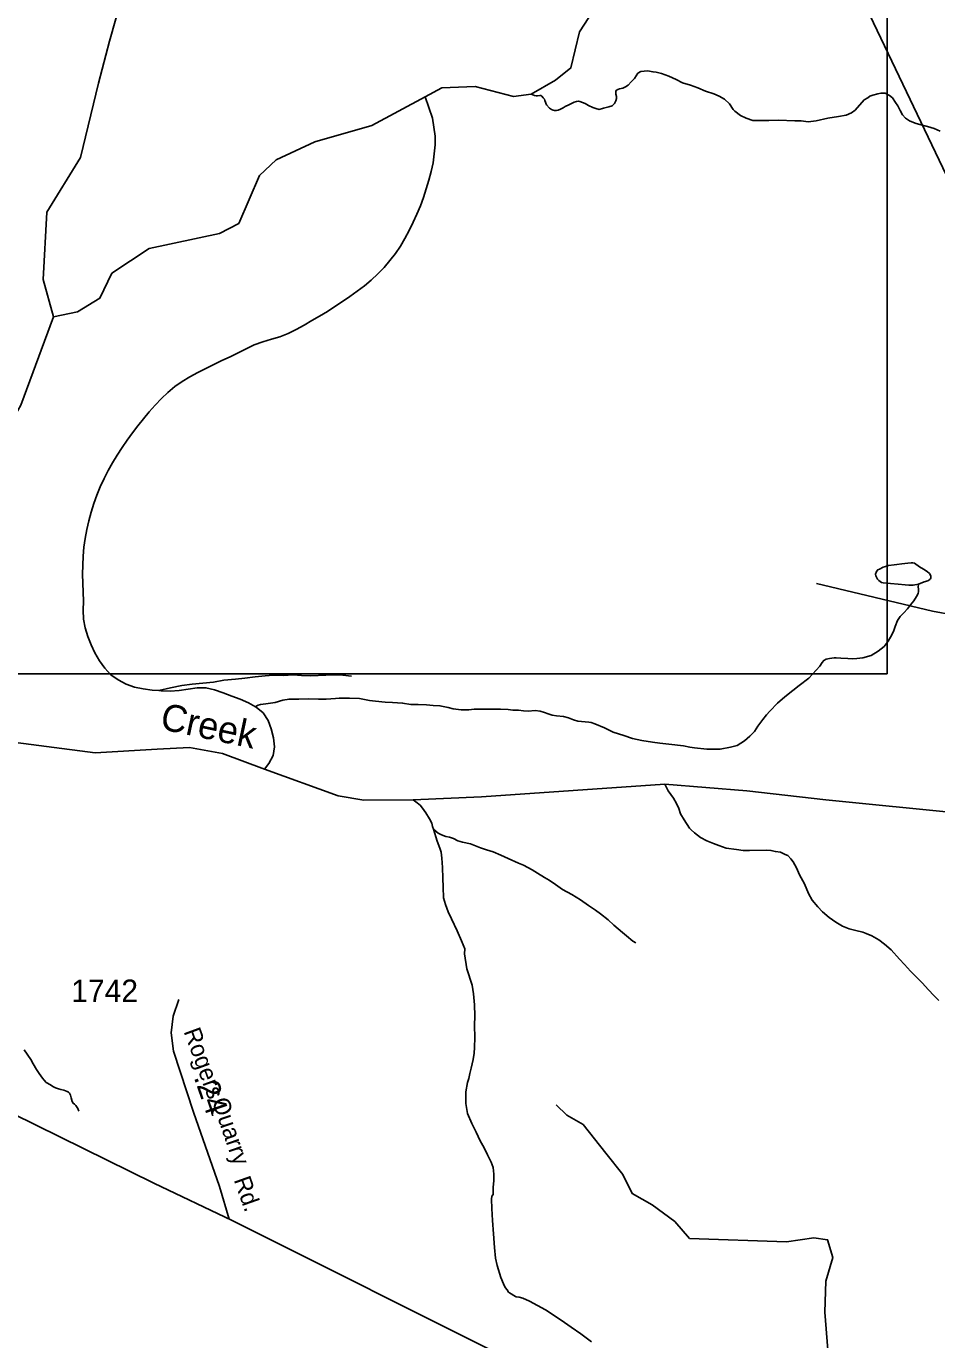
# Model space of a CAD drawing. Extents: x 2056842 to 2160602, y 826753 to 1016856.
# Drawn here: x 2099244 to 2104312, y 842142 to 849458 of the extents above; entities that cross this region are included whole.
import ezdxf

# ---------------------------------------------------------------- set-up
doc = ezdxf.new("R2010")
doc.units = 0
for name, color, linetype in [('Exist Boundary Political CountyLine', 7, 'Continuous'), ('Exist Hydrographic Creek Single Shore', 7, 'Continuous'), ('Exist Hydrographic Creek Single Shore Label', 7, 'Continuous'), ('Exist Hydrographic Misc Water Feature', 7, 'Continuous'), ('Exist Road Non-System Type 51', 7, 'Continuous'), ('Exist Road Secondary Mileage Hundredths English Label', 7, 'Continuous'), ('Exist Road Secondary Type 20 Attributed', 7, 'Continuous'), ('Exist Road Secondary Type 51 Attributed', 7, 'Continuous'), ('Exist Road Secondary Type 51 Label', 7, 'Continuous'), ('Exist Road Secondary Type 51 Number Label', 7, 'Continuous'), ('Exist Utilities Electrical Transmission Line', 7, 'Continuous'), ('Map Preparation Inset Cut Line', 7, 'Continuous')]:
    doc.layers.add(name, color=color, linetype=linetype)

msp = doc.modelspace()

# ---------------------------------------------------------------- linework, layer by layer
at = {"layer": 'Exist Boundary Political CountyLine'}
msp.add_lwpolyline([(2087202.4, 846841.6), (2088278.5, 846703.3), (2089060.9, 846620.9), (2089592.9, 846564), (2090401.1, 846475.5), (2091507.2, 846371.9), (2092417.4, 846283.6), (2093037.6, 846221), (2093614.4, 846162.7), (2094823.1, 845562.6), (2096040.2, 844956.3), (2096290.8, 844827.9), (2097736.3, 844110.3), (2098905.5, 843530.6), (2099954.7, 843014.5), (2100389.5, 842806.4), (2101933, 842032.5), (2102162, 841868.8), (2110170.3, 837920.8)], dxfattribs=at)
at = {"layer": 'Exist Hydrographic Creek Single Shore'}
for points in [[(2099396, 847840.1), (2099337.2, 848048), (2099358.4, 848423.4), (2099545.8, 848727.5), (2099647, 849140.5), (2099707.8, 849374.9), (2099781.3, 849638.4), (2099898, 849860.7), (2099939.8, 849955.3), (2099959.5, 850082), (2099939, 850174.8), (2099863.1, 850258.4), (2099830.1, 850367.4), (2099837.1, 850593.6), (2099895.1, 850809), (2099881.7, 851091.5), (2099843.7, 851552.7), (2099906, 852492)], [(2099396, 847840.1), (2099529.1, 847866.8), (2099654.2, 847943), (2099720, 848082.7), (2099928.1, 848219.5), (2100319.1, 848303.4), (2100428, 848360.2), (2100543.1, 848626.8), (2100635.1, 848713.6), (2100851.1, 848814.1), (2101167, 848906), (2101465.1, 849064.8), (2101558.1, 849114.5), (2101743.8, 849122.2), (2101956.5, 849066.4), (2102054.3, 849080.3), (2102191.1, 849157.2), (2102275.6, 849226.1), (2102324.1, 849426.9), (2102399, 849543.4)], [(2097909.2, 846410.6), (2098509.2, 846431), (2098600, 846488.2), (2098624, 846815.8), (2098765.1, 846947.4), (2099023, 847073.4), (2099131.1, 847199.2), (2099214.1, 847348.3), (2099396, 847840.1)], [(2099083.2, 845481), (2099628.1, 845410.6), (2099973.3, 845430.4), (2100153.1, 845440.5), (2100335.5, 845407.6), (2100569.3, 845320.5), (2100979.7, 845171.9), (2101124, 845146.6), (2101398.4, 845148.6), (2101779.1, 845166.2), (2102798, 845237.2), (2103255.2, 845199.8), (2103695.9, 845149.1), (2104458.1, 845073.1)]]:
    msp.add_lwpolyline(points, dxfattribs=at)
at = {"layer": 'Exist Hydrographic Misc Water Feature'}
for points in [[(2103158.1, 849025.4), (2103131.9, 849051.3), (2103102.1, 849069.2), (2103072.4, 849081.5), (2103026.1, 849097), (2102982.4, 849115), (2102941.6, 849130.9), (2102897.7, 849142.8), (2102862, 849160.8), (2102822, 849180.7), (2102779.6, 849194.4), (2102749.9, 849202.1), (2102733.7, 849204.2), (2102702.1, 849210.2), (2102665.6, 849206), (2102647.7, 849196.1), (2102629.9, 849168), (2102611.6, 849148), (2102593.8, 849130), (2102580.3, 849119.9), (2102564.1, 849113.9), (2102545.8, 849109.7), (2102538, 849105.6), (2102530, 849101.6), (2102526.1, 849095.7), (2102525.9, 849079.5), (2102529.8, 849067.5), (2102530.4, 849055.6), (2102526.3, 849043.7), (2102518.1, 849027.5), (2102506.5, 849015.5), (2102486.4, 849009.6), (2102458.1, 849001.3), (2102434.1, 848995.2), (2102414.4, 848999.4), (2102398.4, 849005), (2102374.6, 849017.2), (2102354.5, 849027.1), (2102326.2, 849039.1), (2102316.4, 849041), (2102306.3, 849038.9), (2102294.6, 849035), (2102282.3, 849030.7), (2102264.3, 849020.9), (2102244.2, 849011), (2102232.1, 849004.7), (2102218.6, 848996.6), (2102204.8, 848990.6), (2102194.6, 848988.5), (2102184.5, 848988.8), (2102176.7, 848990.4), (2102168.5, 848994.5), (2102156.6, 849002.3), (2102140.4, 849020.6), (2102130.4, 849044.4), (2102128.3, 849052.4), (2102122.4, 849060.2), (2102114.4, 849068.3), (2102108.5, 849072.5), (2102102.3, 849072.2), (2102090.6, 849070.3), (2102084.3, 849070.1), (2102074.2, 849072), (2102054.3, 849080.3)], [(2104332.4, 848873.1), (2104298.6, 848889.2), (2104260.3, 848899), (2104210.2, 848912.7), (2104192.2, 848918.7), (2104160.6, 848930.8), (2104138.3, 848946.7), (2104122.1, 848964.6), (2104108.1, 848988.6), (2104096, 849014.4), (2104082.3, 849034.4), (2104065.7, 849060.4), (2104049.9, 849072.5), (2104025.9, 849086.3), (2104002.1, 849086.3), (2103984.1, 849082.1), (2103956, 849074.2), (2103940, 849068.1), (2103928.1, 849060.1), (2103908.2, 849047.7), (2103858, 848991.6), (2103838.3, 848975.6), (2103808.3, 848963.5), (2103766.1, 848955.7), (2103706.2, 848945.3), (2103640.6, 848931.3), (2103596.1, 848925), (2103558.4, 848930.7), (2103522.3, 848930.9), (2103432.5, 848934.4), (2103378.5, 848932.4), (2103330.6, 848932.4), (2103288.7, 848933.9), (2103252.4, 848945.8), (2103220.2, 848961.7), (2103188.1, 848985.6), (2103178.4, 848993.6), (2103158.1, 849025.4)], [(2101465.1, 849064.8), (2101505, 848945.7), (2101513.4, 848896.5), (2101519.5, 848846.5), (2101520.2, 848796.9), (2101515.6, 848746.8), (2101508.7, 848697.2), (2101498.8, 848648.3), (2101485.3, 848600.1), (2101469.3, 848552.6), (2101454.5, 848505), (2101438.1, 848457.5), (2101418.7, 848411.8), (2101397.5, 848366.3), (2101375.6, 848321), (2101352, 848276.6), (2101327, 848233.4), (2101299.3, 848192.1), (2101268.4, 848152.6), (2101235.7, 848114.5), (2101200.9, 848078.4), (2101164.6, 848044.2), (2101126, 848012.2), (2101086.1, 847981.8), (2101045.3, 847953.1), (2101004, 847924.8), (2100962.4, 847896.7), (2100920.2, 847870.2), (2100877.1, 847844.2), (2100833.8, 847819.2), (2100790.6, 847794), (2100746.9, 847769.4), (2100702.4, 847747), (2100656.1, 847728.4), (2100608.3, 847714.6), (2100560.1, 847700.8), (2100513.1, 847682.7), (2100468, 847661.6), (2100423.5, 847639.1), (2100378.6, 847617.1), (2100332.9, 847595.6), (2100287.8, 847574.4), (2100242.9, 847552), (2100198.6, 847529.1), (2100154.3, 847505.4), (2100111, 847479.9), (2100070.6, 847451.6), (2100032.9, 847418.7), (2099996.4, 847384.1), (2099962, 847347.9), (2099928.1, 847310.8), (2099896.3, 847272.3), (2099865.4, 847232.7), (2099835.9, 847192.6), (2099806.5, 847152), (2099778, 847110.9), (2099750.4, 847069.2), (2099724.5, 847026.4), (2099699.7, 846982.7), (2099676.9, 846938.3), (2099655.8, 846892.8), (2099637.2, 846846.5), (2099620.3, 846799.6), (2099605.2, 846751.6), (2099591.6, 846703.3), (2099580.6, 846654.7), (2099571.5, 846605.7), (2099565.4, 846555.9), (2099561.3, 846505.9), (2099558, 846456), (2099557.4, 846406.2), (2099559.2, 846356), (2099561.1, 846306.2), (2099562.1, 846256.2), (2099560.5, 846205.7), (2099561.9, 846155.6), (2099571.3, 846107.1), (2099586.7, 846059.3), (2099605.4, 846012.7), (2099626.3, 845967.3), (2099651.3, 845923.8), (2099680.6, 845882.8), (2099713.9, 845845.3), (2099755.1, 845817.1), (2099799.6, 845793), (2099846.9, 845776.5), (2099895.3, 845766.7), (2099945.4, 845760.3), (2099982.7, 845757.9)], [(2104210.4, 846351.2), (2104242.6, 846363.4), (2104262.3, 846369.3), (2104274.4, 846375.6), (2104277.9, 846379.5), (2104280.4, 846385.6), (2104280.2, 846395.4), (2104278.1, 846401.4), (2104272.4, 846409.6), (2104259.9, 846421.6), (2104238.1, 846433.4), (2104216.2, 846447.3), (2104188.1, 846467), (2104177.8, 846469.4), (2104169.6, 846469.4), (2104152, 846467.2), (2104134.2, 846465), (2104118, 846463), (2104090.1, 846460.7), (2104076.1, 846458.8), (2104043.9, 846454.7), (2104028.1, 846448.6), (2104013.8, 846444.7), (2103993.9, 846434.7), (2103983.9, 846430.5), (2103976.3, 846420.3), (2103972.2, 846406.4), (2103974, 846396.4), (2103976.5, 846388.7), (2103982.4, 846378.5), (2103990.4, 846370.7), (2104004.6, 846360.5), (2104014.4, 846358.6), (2104054.6, 846354.9), (2104098.1, 846351.2), (2104136.6, 846347), (2104156.3, 846345.2), (2104180.5, 846345.2), (2104210.4, 846351.2)], [(2104210.4, 846351.2), (2104208.6, 846335.2), (2104210.4, 846323.2), (2104210.6, 846309.4), (2104208.4, 846299.2), (2104200.4, 846281.3), (2104184.6, 846257.3), (2104166.4, 846235.3), (2104149.1, 846213.2), (2104128.8, 846191.1), (2104108.9, 846171), (2104094.6, 846148.9), (2104080.8, 846114.8), (2104073.1, 846092.9), (2104063, 846068.8), (2104041.3, 846032.7), (2104019.3, 846002.8), (2103985.7, 845976.7), (2103947.6, 845952.4), (2103901.8, 845940.3), (2103867.6, 845936.2), (2103845.7, 845934.2), (2103817.4, 845936), (2103779.4, 845938.1), (2103753.4, 845940.1), (2103741.5, 845939.8), (2103715.9, 845935.6), (2103697.8, 845931.9), (2103683.9, 845925.8), (2103673.8, 845913.6), (2103661.9, 845893.5), (2103641.8, 845871.7), (2103600, 845827.4), (2103546.3, 845785.2), (2103510.6, 845757.3), (2103466.1, 845723.1), (2103426.5, 845686.9), (2103382.6, 845642.8), (2103364.6, 845622.8), (2103344.9, 845596.6), (2103316.8, 845558.7), (2103297.3, 845530.4), (2103272.9, 845504.4), (2103243.2, 845478.5), (2103201.4, 845452.4), (2103163.6, 845442.3), (2103107.1, 845432.2), (2103033.4, 845431.6), (2102963.3, 845439.4), (2102937.3, 845443.3), (2102903.4, 845449.3), (2102821.4, 845459.3), (2102771.4, 845464.8), (2102729.3, 845470.8), (2102671.3, 845478.7), (2102619.6, 845490.6), (2102571, 845508.1), (2102511.2, 845526.1), (2102463.4, 845550), (2102409.3, 845571.6), (2102389.4, 845579.9), (2102375.2, 845581.6), (2102314.9, 845587.5), (2102291.2, 845595.6), (2102262.7, 845605.6), (2102234.6, 845613.1), (2102195, 845617.1), (2102171, 845621.1), (2102148.8, 845628.9), (2102129, 845634.7), (2102105, 845642.9), (2102077.1, 845646.7), (2102038.9, 845642.7), (2102012.9, 845644.6), (2101984.8, 845648.5), (2101952.8, 845648.5), (2101926.8, 845652.4), (2101884.9, 845654.3), (2101842.9, 845654.2), (2101779.1, 845653.7), (2101736.9, 845653.6), (2101707, 845649.6), (2101664.9, 845649.5), (2101620.8, 845655.3), (2101592.7, 845663.2), (2101546.8, 845673), (2101508.9, 845674.8), (2101472.6, 845679), (2101424.8, 845680.6), (2101385, 845680.6), (2101339.1, 845688.3), (2101282.9, 845690.4), (2101242.7, 845694), (2101189, 845698.1), (2101154.8, 845702), (2101099, 845713.7), (2101042.8, 845715.4), (2101004.9, 845715.4), (2100985, 845715.2), (2100965.1, 845713.3)], [(2101054.1, 845837.4), (2101006.3, 845843.4), (2100962.4, 845845.2), (2100912.2, 845843.1), (2100828.5, 845840.7), (2100776.6, 845842.5), (2100730.7, 845844.6), (2100676.8, 845842.3), (2100618.3, 845844.1), (2100574.7, 845839.8), (2100518.5, 845833.7), (2100460.4, 845827.5), (2100408.6, 845821.6), (2100344.6, 845815.4), (2100286.4, 845805.2), (2100226.7, 845798.8), (2100167, 845792.9), (2100110.6, 845786.4), (2100046.9, 845772.5), (2099982.7, 845757.9)], [(2099982.7, 845757.9), (2099995.8, 845756.7), (2100045.6, 845755.3), (2100095.7, 845757.8), (2100145.5, 845765.7), (2100195.1, 845772.8), (2100244.5, 845773), (2100292.7, 845762), (2100340.5, 845744.7), (2100387.7, 845727), (2100435, 845710), (2100481, 845690.1), (2100520.5, 845667.1)], [(2100965.1, 845713.3), (2100912.8, 845709.1), (2100870.8, 845709), (2100814.6, 845711), (2100761.1, 845710.6), (2100707.1, 845710.7), (2100672.9, 845704.5), (2100628.8, 845692.1), (2100577.3, 845684.1), (2100547.2, 845680.1), (2100535.1, 845675.9), (2100523, 845670), (2100520.5, 845667.1)], [(2100520.5, 845667.1), (2100524.2, 845664.5), (2100563.6, 845632.9), (2100590.9, 845591.9), (2100607.9, 845544.3), (2100619.8, 845495), (2100625.7, 845443.8), (2100618.5, 845395.8), (2100594.6, 845351.6), (2100569.3, 845320.5)], [(2103443.1, 844857.1), (2103414.8, 844860.9), (2103389, 844866.9), (2103363, 844868.8), (2103269.3, 844866.8), (2103235.2, 844866.3), (2103197.1, 844872.5), (2103140.9, 844880.1), (2103099.1, 844894.2), (2103069.1, 844906), (2103032.8, 844920), (2102996.9, 844939.7), (2102963.1, 844965.5), (2102945.1, 844981.6), (2102936.9, 844991.4), (2102906.7, 845037.4), (2102886.8, 845071.2), (2102876.6, 845101.1), (2102864.3, 845129.4), (2102846.6, 845159.2), (2102832.1, 845179.3), (2102817.9, 845199.3), (2102802.1, 845228.9), (2102798, 845237.2)], [(2101511.3, 844985), (2101504.6, 845001), (2101500.9, 845019.1), (2101488.6, 845042.9), (2101468.9, 845077.1), (2101450.6, 845102.9), (2101436.7, 845118.9), (2101412.9, 845138.7), (2101398.4, 845148.6)], [(2102636.7, 844352.8), (2102620.9, 844362.5), (2102584.8, 844390.7), (2102562.6, 844410.7), (2102514.9, 844450.4), (2102482.5, 844480), (2102440.4, 844514), (2102412.3, 844534.1), (2102374.2, 844559.8), (2102330.1, 844591.5), (2102280.3, 844621.4), (2102229.6, 844649.4), (2102189.7, 844677.4), (2102155.8, 844701.1), (2102129.6, 844716.9), (2102089.4, 844740.8), (2102059.6, 844758.7), (2102011.7, 844784.6), (2101983.6, 844796.6), (2101927.4, 844822.2), (2101885.4, 844840.3), (2101843.3, 844860.1), (2101805.4, 844869.9), (2101773.4, 844882), (2101745.3, 844892), (2101717.4, 844903.5), (2101673.1, 844913.4), (2101646.9, 844921.5), (2101623.1, 844933.6), (2101600.9, 844941.4), (2101579, 844945.2), (2101554.8, 844953.3), (2101537, 844963.3), (2101525.1, 844973.2), (2101511.3, 844985)], [(2102389.8, 842130.2), (2102331.5, 842173.9), (2102277.6, 842211.7), (2102239.5, 842237.8), (2102187.6, 842273.6), (2102134.9, 842307.6), (2102089.2, 842333.2), (2102045.1, 842357.3), (2102009, 842372.9), (2101987.1, 842379.1), (2101970.9, 842381.1), (2101967.4, 842382.9), (2101934.6, 842402.9), (2101928.8, 842407), (2101920.6, 842418.8), (2101910.6, 842432.9), (2101900.7, 842452.6), (2101886.4, 842488.9), (2101864.6, 842554.7), (2101856.2, 842596.5), (2101850.3, 842654.6), (2101845.8, 842732.4), (2101839.4, 842806.4), (2101835.5, 842872.3), (2101833.3, 842924.6), (2101835.5, 842940.5), (2101843.5, 842950.2), (2101843.3, 842992.4), (2101847.2, 843026.3), (2101846.8, 843064.6), (2101842.9, 843100.4), (2101832.7, 843130.4), (2101812.4, 843172.4), (2101792.9, 843210.3), (2101770.1, 843250.2), (2101748.4, 843298.1), (2101724, 843346.1), (2101699.8, 843402.1), (2101691.6, 843457.7), (2101691.8, 843521.8), (2101701.2, 843573.9), (2101707.6, 843596.1), (2101712.9, 843624.1), (2101720.9, 843654.1), (2101731.2, 843702), (2101737.1, 843738.1), (2101738.9, 843769.8), (2101740.6, 843826), (2101738.5, 843892), (2101740.2, 843945.7), (2101740, 844007.9), (2101733.8, 844068), (2101725.6, 844115.9), (2101697.1, 844207.9), (2101683.2, 844291.5), (2101685.2, 844319.6), (2101666.6, 844363.8), (2101642.8, 844419.4), (2101610.4, 844485.6), (2101592.3, 844525.2), (2101578.2, 844565.5), (2101565.9, 844603.5), (2101564, 844663.4), (2101563.8, 844713.3), (2101561.6, 844771.3), (2101557.9, 844823.4), (2101553.4, 844857.3), (2101547.2, 844879.4), (2101531, 844919.2), (2101511.3, 844985)], [(2104323.4, 844031.9), (2104297.6, 844057.7), (2104265.4, 844091.8), (2104233.2, 844127.6), (2104197.1, 844163.9), (2104167.2, 844195.6), (2104133.1, 844231.2), (2104105, 844261.4), (2104058.3, 844313.1), (2104022.4, 844344.9), (2103990.6, 844368.7), (2103950.6, 844390.7), (2103920.1, 844404.6), (2103900.2, 844412.5), (2103862.5, 844420.3), (2103824.1, 844430.5), (2103788.2, 844444.5), (2103750.1, 844468.1), (2103714, 844493.9), (2103676.1, 844526), (2103650, 844553.9), (2103619.9, 844589.7), (2103597.7, 844627.5), (2103575.8, 844681.6), (2103549.1, 844731.4), (2103531.3, 844769.5), (2103513.3, 844803.5), (2103501, 844819.5), (2103483.1, 844839.2), (2103469.2, 844845.4), (2103443.1, 844857.1)], [(2099536.1, 843415.1), (2099530.3, 843428.9), (2099524.2, 843441.2), (2099520.1, 843447.1), (2099516, 843450.9), (2099512.3, 843453.2), (2099505.9, 843459), (2099500.4, 843468.8), (2099494, 843489.2), (2099489.9, 843503.2), (2099483.8, 843515.1), (2099479.7, 843521), (2099471.9, 843525), (2099453.8, 843531), (2099435.8, 843535), (2099424.1, 843538.7), (2099405.9, 843544.7), (2099391.9, 843552.5), (2099378, 843560.7), (2099355.6, 843574.7), (2099343.5, 843586.6), (2099333.7, 843598.7), (2099315.4, 843624.6), (2099301.7, 843646.6), (2099281.6, 843678.4), (2099269.3, 843702.2), (2099233.2, 843755.9)]]:
    msp.add_lwpolyline(points, dxfattribs=at)
at = {"layer": 'Exist Road Non-System Type 51'}
msp.add_lwpolyline([(2103735.1, 841712.7), (2103722.6, 841874.8), (2103689.4, 842294.6), (2103694.6, 842468.2), (2103734, 842599.1), (2103705, 842698.9), (2103628.1, 842709.3), (2103476.5, 842686.4), (2102936.5, 842705.1), (2102854.4, 842799.7), (2102727.7, 842893.2), (2102617.6, 842955.6), (2102565.7, 843061.6), (2102470.2, 843180), (2102343.5, 843340.1), (2102254.2, 843392), (2102193.9, 843450.2)], dxfattribs=at)
at = {"layer": 'Exist Road Secondary Type 20 Attributed'}
msp.add_lwpolyline([(2100374.3, 842813.6), (2100319.5, 842994.8), (2100174.1, 843408.4), (2100063, 843748.2), (2100050.6, 843852.1), (2100060.9, 843943.6), (2100094.2, 844037.1)], dxfattribs=at)
at = {"layer": 'Exist Road Secondary Type 51 Attributed'}
msp.add_lwpolyline([(2104409.5, 846177.3), (2104288, 846200.2), (2103642.3, 846353.6)], dxfattribs=at)
at = {"layer": 'Exist Utilities Electrical Transmission Line'}
msp.add_lwpolyline([(2090208.9, 878090.6), (2090399.6, 877911.2), (2091042.2, 877021.2), (2091166.6, 876875.7), (2095091.8, 871822.6), (2095202.4, 871658.9), (2098164.4, 867008.7), (2098184.9, 866904.8), (2098734, 864623.2), (2099022.7, 863475.6), (2099626.1, 861080), (2100400.4, 858056.5), (2100951.6, 855844.8), (2101980.8, 853661.7), (2102801.4, 851906.3), (2103296.8, 850944.6), (2103702.1, 850075), (2103840.6, 849731.1), (2105377.5, 846510.3), (2106244.1, 844636.9), (2107548.3, 841869.9), (2108761.2, 839864.8), (2109358.7, 838871.2), (2109834.3, 838086.5)], dxfattribs=at)
at = {"layer": 'Map Preparation Inset Cut Line'}
msp.add_lwpolyline([(2059276.8, 845851.8), (2104036.2, 845851.8), (2104036.2, 868310.8), (2085975.1, 868308.6), (2085982, 877260.1), (2059276.8, 877260.1), (2059276.8, 845851.8)], dxfattribs=at)

# ---------------------------------------------------------------- texts
at = {"layer": 'Exist Hydrographic Creek Single Shore Label'}
msp.add_text('Creek', height=150, rotation=348.02816, dxfattribs=at).set_placement((2099983.1, 845544.5))
at = {"layer": 'Exist Road Secondary Mileage Hundredths English Label'}
msp.add_text('.24', height=125, rotation=288.95684, dxfattribs=at).set_placement((2100176, 843603.9))
at = {"layer": 'Exist Road Secondary Type 51 Label'}
for s, rotation, p in [('Rogers', 290.14411, (2100119, 843859.2)), ('Quarry', 288.95681, (2100275.9, 843472.2)), ('Rd.', 289.49584, (2100398.2, 843032.5))]:
    msp.add_text(s, height=95, rotation=rotation, dxfattribs=at).set_placement(p)
at = {"layer": 'Exist Road Secondary Type 51 Number Label'}
msp.add_text('1742', height=125, dxfattribs=at).set_placement((2099494.5, 844022.8))

doc.saveas('drawing.dxf')
